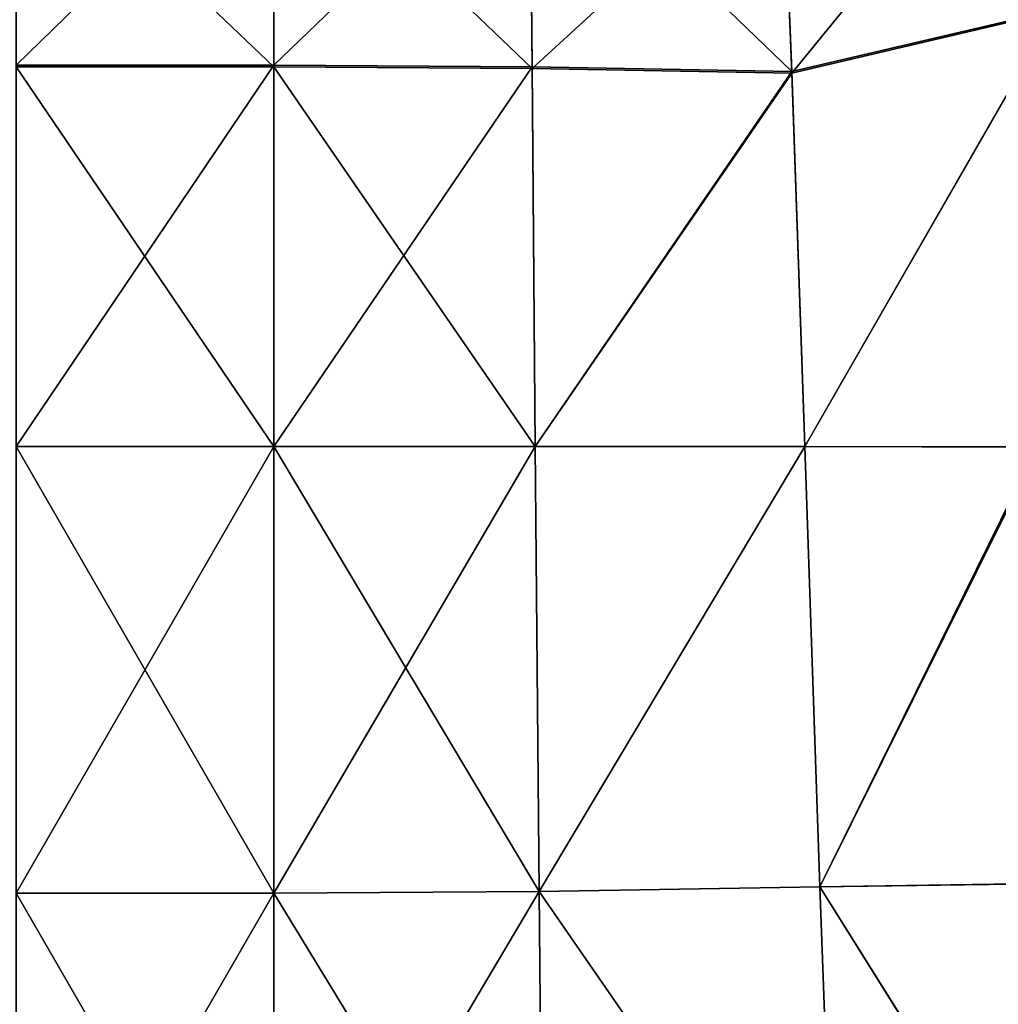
# Model space of a CAD drawing. Header units: millimetres. Extents: x 2387 to 13955, y -4964 to 364.
# Tile 588 of 1056: x 6661 to 6905, y -3210 to -2964. Entities that reach past the tile are written whole.
import ezdxf

# ---------------------------------------------------------------- set-up
doc = ezdxf.new("R2010")
doc.units = ezdxf.units.MM
doc.header["$MEASUREMENT"] = 0
doc.layers.add('Predefinito', color=7, linetype='Continuous', true_color=0x000000)

msp = doc.modelspace()

# ---------------------------------------------------------------- linework, layer by layer
at = {"layer": 'Predefinito'}
for points in [[(6724.15, -2912.66, 293.4), (6724.15, -2975.38, 293.4), (6659.79, -2975.38, 293.4)], [(6659.79, -2975.38, 293.4), (6659.79, -2912.66, 293.4), (6724.15, -2912.66, 293.4)], [(6724.15, -2975.38, 293.4), (6724.15, -2912.66, 293.4), (6788.07, -2913.8, 293.4)], [(6724.15, -2975.81, 447.23), (6724.15, -2914.38, 441.97), (6659.79, -2914.38, 441.97)], [(6659.79, -2914.38, 441.97), (6659.79, -2975.81, 447.23), (6724.15, -2975.81, 447.23)], [(6788.07, -2913.8, 293.4), (6788.68, -2975.78, 293.4), (6724.15, -2975.38, 293.4)], [(6724.15, -2914.38, 441.97), (6724.15, -2975.81, 447.23), (6788.69, -2976.21, 447.23)], [(6788.69, -2976.21, 447.23), (6788.09, -2915.53, 441.97), (6724.15, -2914.38, 441.97)], [(6788.07, -2913.8, 293.4), (6851.12, -2917.23, 293.4), (6853.57, -2976.97, 293.4)], [(6853.57, -2976.97, 293.4), (6788.68, -2975.78, 293.4), (6788.07, -2913.8, 293.4)], [(6851.21, -2918.95, 441.97), (6788.09, -2915.53, 441.97), (6788.69, -2976.21, 447.23)], [(6919.47, -2961.57, 293.4), (6853.57, -2976.97, 293.4), (6851.12, -2917.23, 293.4)], [(6788.69, -2976.21, 447.23), (6853.59, -2977.4, 447.23), (6851.21, -2918.95, 441.97)], [(6900.35, -2920, 441.54), (6851.21, -2918.95, 441.97), (6853.59, -2977.4, 447.23)], [(6853.59, -2977.4, 447.23), (6919.14, -2961.95, 445.69), (6900.35, -2920, 441.54)], [(6856.78, -3070.71, 293.4), (6853.57, -2976.97, 293.4), (6919.47, -2961.57, 293.4)], [(6919.14, -2961.95, 445.69), (6853.59, -2977.4, 447.23), (6856.78, -3070.71, 452.75)], [(6919.47, -2961.57, 293.4), (6915.18, -3070.81, 293.4), (6856.78, -3070.71, 293.4)], [(6856.78, -3070.71, 452.75), (6914.76, -3070.77, 450.76), (6919.14, -2961.95, 445.69)], [(6724.15, -2975.38, 293.4), (6724.15, -3070.68, 293.4), (6659.79, -3070.68, 293.4)], [(6659.79, -3070.68, 293.4), (6659.79, -2975.38, 293.4), (6724.15, -2975.38, 293.4)], [(6724.15, -3070.68, 452.75), (6724.15, -2975.81, 447.23), (6659.79, -2975.81, 447.23)], [(6659.79, -2975.81, 447.23), (6659.79, -3070.68, 452.75), (6724.15, -3070.68, 452.75)], [(6724.15, -3070.68, 293.4), (6724.15, -2975.38, 293.4), (6788.68, -2975.78, 293.4)], [(6788.68, -2975.78, 293.4), (6789.48, -3070.69, 293.4), (6724.15, -3070.68, 293.4)], [(6724.15, -2975.81, 447.23), (6724.15, -3070.68, 452.75), (6789.48, -3070.69, 452.75)], [(6789.48, -3070.69, 452.75), (6788.69, -2976.21, 447.23), (6724.15, -2975.81, 447.23)], [(6789.48, -3070.69, 293.4), (6788.68, -2975.78, 293.4), (6853.57, -2976.97, 293.4)], [(6853.59, -2977.4, 447.23), (6788.69, -2976.21, 447.23), (6789.48, -3070.69, 452.75)], [(6853.57, -2976.97, 293.4), (6856.78, -3070.71, 293.4), (6789.48, -3070.69, 293.4)], [(6789.48, -3070.69, 452.75), (6856.78, -3070.71, 452.75), (6853.59, -2977.4, 447.23)], [(6724.15, -3070.68, 293.4), (6724.15, -3182.26, 293.4), (6659.79, -3182.26, 293.4)], [(6659.79, -3182.26, 293.4), (6659.79, -3070.68, 293.4), (6724.15, -3070.68, 293.4)], [(6724.15, -3182.26, 455.57), (6724.15, -3070.68, 452.75), (6659.79, -3070.68, 452.75)], [(6659.79, -3070.68, 452.75), (6659.79, -3182.26, 455.57), (6724.15, -3182.26, 455.57)], [(6724.15, -3182.26, 293.4), (6724.15, -3070.68, 293.4), (6789.48, -3070.69, 293.4)], [(6724.15, -3070.68, 452.75), (6724.15, -3182.26, 455.57), (6790.42, -3181.87, 455.57)], [(6790.42, -3181.87, 455.57), (6789.48, -3070.69, 452.75), (6724.15, -3070.68, 452.75)], [(6789.48, -3070.69, 293.4), (6790.42, -3181.87, 293.4), (6724.15, -3182.26, 293.4)], [(6856.78, -3070.71, 452.75), (6789.48, -3070.69, 452.75), (6790.42, -3181.87, 455.57)], [(6790.42, -3181.87, 293.4), (6789.48, -3070.69, 293.4), (6856.78, -3070.71, 293.4)], [(6790.42, -3181.87, 455.57), (6860.52, -3180.7, 455.57), (6856.78, -3070.71, 452.75)], [(6856.78, -3070.71, 293.4), (6860.52, -3180.7, 293.4), (6790.42, -3181.87, 293.4)], [(6914.76, -3070.77, 450.76), (6856.78, -3070.71, 452.75), (6860.52, -3180.7, 455.57)], [(6860.52, -3180.7, 293.4), (6856.78, -3070.71, 293.4), (6915.18, -3070.81, 293.4)], [(6860.52, -3180.7, 455.57), (6920.45, -3179.78, 453.23), (6914.76, -3070.77, 450.76)], [(6915.18, -3070.81, 293.4), (6920.87, -3179.86, 293.4), (6860.52, -3180.7, 293.4)], [(6790.42, -3181.87, 293.4), (6860.52, -3180.7, 293.4), (6864.57, -3289.16, 293.4)], [(6864.57, -3289.16, 452.75), (6860.52, -3180.7, 455.57), (6790.42, -3181.87, 455.57)], [(6926.62, -3286.5, 450.76), (6920.45, -3179.78, 453.23), (6860.52, -3180.7, 455.57)], [(6860.52, -3180.7, 293.4), (6920.87, -3179.86, 293.4), (6927.03, -3286.62, 293.4)], [(6927.03, -3286.62, 293.4), (6864.57, -3289.16, 293.4), (6860.52, -3180.7, 293.4)], [(6860.52, -3180.7, 455.57), (6864.57, -3289.16, 452.75), (6926.62, -3286.5, 450.76)], [(6724.15, -3182.26, 293.4), (6724.15, -3293.84, 293.4), (6659.79, -3293.84, 293.4)], [(6659.79, -3293.84, 293.4), (6659.79, -3182.26, 293.4), (6724.15, -3182.26, 293.4)], [(6724.15, -3293.84, 452.75), (6724.15, -3182.26, 455.57), (6659.79, -3182.26, 455.57)], [(6659.79, -3182.26, 455.57), (6659.79, -3293.84, 452.75), (6724.15, -3293.84, 452.75)], [(6724.15, -3293.84, 293.4), (6724.15, -3182.26, 293.4), (6790.42, -3181.87, 293.4)], [(6790.42, -3181.87, 293.4), (6791.43, -3292.67, 293.4), (6724.15, -3293.84, 293.4)], [(6791.43, -3292.67, 452.75), (6790.42, -3181.87, 455.57), (6724.15, -3182.26, 455.57)], [(6724.15, -3182.26, 455.57), (6724.15, -3293.84, 452.75), (6791.43, -3292.67, 452.75)], [(6864.57, -3289.16, 293.4), (6791.43, -3292.67, 293.4), (6790.42, -3181.87, 293.4)], [(6790.42, -3181.87, 455.57), (6791.43, -3292.67, 452.75), (6864.57, -3289.16, 452.75)]]:
    msp.add_3dface(points, dxfattribs=at)

doc.saveas('drawing.dxf')
